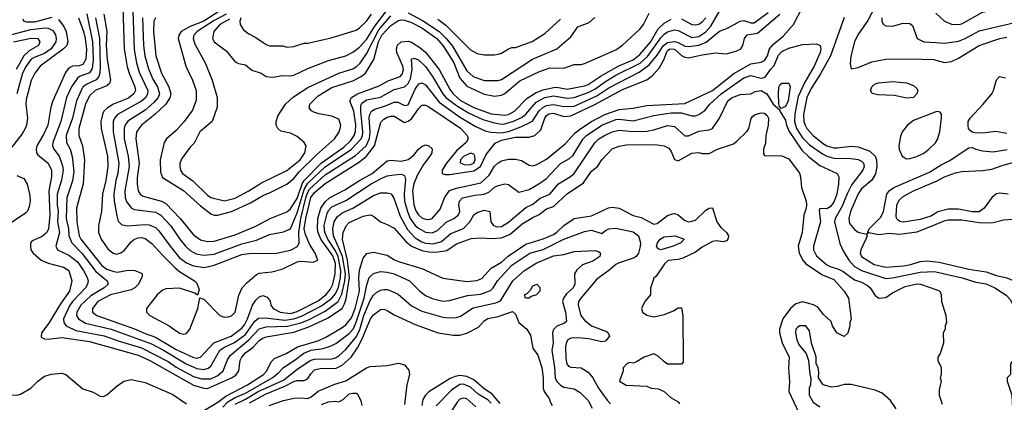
# Model space of a CAD drawing. Header units: inches. Extents: x 1793402 to 1900366, y 320852 to 470679.
# Tile 334 of 604: x 1834706 to 1840395, y 425248 to 427459. Entities that reach past the tile are written whole.
import ezdxf

# ---------------------------------------------------------------- set-up
doc = ezdxf.new("R2010")
doc.units = ezdxf.units.IN
doc.header["$MEASUREMENT"] = 0
doc.layers.add('B8432', color=7, linetype='Continuous')
doc.layers.add('B8442', color=7, linetype='Continuous')

msp = doc.modelspace()

# ---------------------------------------------------------------- linework, layer by layer
at = {"layer": 'B8432', "color": 4}
for points, elevation in [([(1835191.6, 427490), (1835209, 427390), (1835206, 427310), (1835211.4, 427230), (1835230.3, 427109.7), (1835225.5, 427090), (1835210, 427076.2), (1835142, 427050), (1835110, 427019.5), (1835086.3, 426970), (1835047.2, 426830), (1835046.7, 426790), (1835068.5, 426730), (1835079.5, 426650), (1835071.8, 426510), (1835034, 426370), (1835036.5, 426290), (1835048.9, 426210), (1835059.5, 426190), (1835179.5, 426039.5), (1835210, 426018.3), (1835250, 426003.1), (1835270, 426001.1), (1835332, 426012), (1835372, 426010), (1835410, 425994.8), (1835414, 425990), (1835413.7, 425973.7), (1835390, 425929.4), (1835370.6, 425910), (1835350, 425897.6), (1835230, 425869.7), (1835158, 425830), (1835125.5, 425790), (1835125.5, 425770), (1835151.3, 425750), (1835370, 425673.8), (1835430, 425645.2), (1835490, 425624.7), (1835610, 425554), (1835710, 425507.2), (1835730, 425504.2), (1835750, 425508.5), (1835827.3, 425592.7), (1835927, 425630), (1835990, 425676), (1836004.9, 425695.1), (1836022.4, 425730), (1836051.6, 425810), (1836070, 425838), (1836090, 425858), (1836110, 425865.5), (1836136.4, 425856.4), (1836152.8, 425832.8), (1836157.3, 425810), (1836170.8, 425790), (1836211, 425770), (1836270, 425761.8), (1836310, 425773.6), (1836430, 425834.7), (1836474, 425870), (1836499.7, 425900.3), (1836516.1, 425930), (1836528.9, 425990), (1836530.6, 426049.4), (1836515.3, 426095.3), (1836446.6, 426190), (1836429.8, 426230), (1836426.2, 426250), (1836428.9, 426310), (1836446.4, 426370), (1836470, 426407), (1836495.1, 426430), (1836585, 426475), (1836669.6, 426530), (1836742, 426570), (1836830, 426644), (1836850, 426647.3), (1836910, 426641.1), (1836950, 426651.7), (1836983.3, 426676.7), (1837010, 426710.7), (1837030, 426726.8), (1837050, 426734.8), (1837070.7, 426730.7), (1837090, 426712), (1837086.8, 426690), (1837075.5, 426670), (1837038.7, 426621.3), (1837001.8, 426558.2), (1836982.7, 426510), (1836974.7, 426470), (1836982.3, 426390), (1836995.1, 426355.1), (1837010, 426330.6), (1837030, 426314.9), (1837050, 426306.4), (1837070, 426304.4), (1837088.7, 426310), (1837135.2, 426364.8), (1837161.3, 426430), (1837189, 426471), (1837230, 426486.3), (1837370, 426515.3), (1837419.4, 426560.6), (1837450, 426613), (1837470, 426632.4), (1837490, 426643), (1837530, 426653), (1837570, 426653), (1837604.7, 426644.7), (1837650, 426618.8), (1837670, 426614.8), (1837690, 426620.7), (1837750, 426653.4), (1837858, 426742), (1837915.7, 426804.3), (1837947.6, 426830), (1838010, 426870.2), (1838086.6, 426910), (1838170, 426939.6), (1838250, 426948.4), (1838330, 426963.7), (1838550, 426973.7), (1838710, 427048.7), (1838831.8, 427148.2), (1838930, 427203.7), (1838990, 427212.4), (1839010, 427223), (1839026, 427250), (1839038.7, 427290), (1839062.5, 427317.5), (1839116.5, 427363.5), (1839177.6, 427430), (1839230, 427531)], 336), ([(1835301.7, 427530), (1835310.3, 427290), (1835326.8, 427186.8), (1835337.4, 427150), (1835371.8, 427070), (1835374, 427050), (1835364.4, 427030), (1835335.1, 427004.9), (1835247.3, 426970), (1835213.4, 426950), (1835192.7, 426930), (1835183.7, 426910), (1835175.3, 426870), (1835177, 426830), (1835213.4, 426670), (1835215.3, 426610), (1835204.2, 426530), (1835184.2, 426450), (1835179.3, 426350), (1835160.3, 426270), (1835161.7, 426230), (1835176.5, 426190), (1835215.9, 426135.9), (1835244.9, 426110), (1835265.1, 426105.1), (1835290, 426112), (1835311.8, 426128.2), (1835350, 426175.5), (1835370, 426190.4), (1835390, 426199.3), (1835410, 426200.5), (1835430, 426195.5), (1835470, 426164.9), (1835533.9, 426093.9), (1835604.8, 426024.8), (1835630, 426003.8), (1835716, 425950), (1835730, 425936), (1835742, 425898), (1835732.7, 425867.3), (1835718, 425878), (1835630, 425907.6), (1835550, 425904.2), (1835530, 425896.9), (1835499.3, 425870), (1835439.1, 425790), (1835439.1, 425770), (1835457.3, 425750), (1835570.2, 425690.2), (1835630, 425647), (1835650, 425641.3), (1835670, 425646), (1835689.6, 425670), (1835736, 425790), (1835747.3, 425852.7), (1835770, 425844.7), (1835862.8, 425750), (1835890, 425740.5), (1835910, 425741.6), (1835930, 425748.2), (1835951.2, 425770), (1835972.1, 425867.9), (1835991, 425909), (1836019.7, 425940.3), (1836074, 425986), (1836090, 425994.8), (1836162.5, 426002.5), (1836223.3, 426016.7), (1836310, 426059.3), (1836330, 426063.8), (1836402, 426058), (1836428.7, 426070), (1836414, 426110), (1836381.1, 426161.1), (1836357.1, 426217.1), (1836349.9, 426249.9), (1836358.3, 426310), (1836388.7, 426431.3), (1836410, 426459.6), (1836470, 426512.9), (1836670, 426636.9), (1836710.6, 426669.4), (1836755.6, 426730), (1836793, 426867), (1836810, 426884.9), (1836830, 426894.9), (1836850, 426901.6), (1836870, 426900.5), (1836930, 426865.5), (1836950, 426872.2), (1836970, 426886.7), (1837010, 426944), (1837030, 426964), (1837050, 426964.9), (1837070, 426955.5), (1837252, 426832), (1837290.6, 426790), (1837296.3, 426770), (1837285.5, 426750), (1837230, 426701.3), (1837171.8, 426630), (1837146.7, 426590), (1837147.3, 426570), (1837164.4, 426564.4), (1837190, 426564.4), (1837330, 426585.2), (1837368.5, 426610), (1837400.4, 426679.6), (1837453.8, 426746.2), (1837490, 426763.2), (1837570, 426780.8), (1837650, 426779.5), (1837682.7, 426790), (1837716.8, 426823.2), (1837739.7, 426890), (1837750, 426905.5), (1837764.7, 426915.3), (1837790, 426918), (1837850, 426899.5), (1837890, 426903.2), (1838030, 426969.2), (1838190, 427055.6), (1838329.7, 427110.3), (1838363.1, 427136.9), (1838401, 427179), (1838429.8, 427230), (1838442.4, 427270), (1838450, 427281.1), (1838464.5, 427290), (1838490, 427288.9), (1838530, 427252), (1838550, 427241.3), (1838570, 427238.4), (1838650, 427256.4), (1838726.4, 427266.4), (1838790, 427260.7), (1838850, 427278.4), (1838873.6, 427290), (1838884.7, 427310), (1838893.6, 427350), (1838909.7, 427370.3), (1838970, 427381.1), (1839098.7, 427490)], 344), ([(1835918, 427462), (1835861.6, 427430), (1835828, 427390), (1835819.1, 427350), (1835830, 427331), (1835898.5, 427278.5), (1835950, 427216), (1835970, 427206), (1836010, 427198), (1836046.8, 427166.8), (1836102, 427150), (1836130, 427131), (1836170, 427126.8), (1836223.7, 427136.3), (1836270, 427133.4), (1836290, 427137.3), (1836370, 427177.3), (1836490, 427222), (1836590, 427250.6), (1836630, 427270.6), (1836670, 427300.5), (1836710, 427343.8), (1836758.5, 427421.5), (1836845.3, 427534.7)], 372), ([(1839650, 427535.1), (1839606.1, 427453.9), (1839548.2, 427371.8), (1839529.3, 427330.7), (1839508.4, 427248.4), (1839504.5, 427204.5), (1839510, 427174), (1839550, 427183), (1839630, 427214.4), (1839710, 427230.5), (1839850, 427232.4), (1839988.1, 427228.1), (1840000, 427224.7)], 344), ([(1834723.4, 427463.4), (1834730.3, 427450.3), (1834745.5, 427445.5), (1834793.9, 427446.1), (1834892.8, 427472.8)], 316), ([(1835045.5, 427470), (1835074.9, 427390), (1835084.7, 427350), (1835091.3, 427288.7), (1835087.2, 427230), (1835070, 427200.7), (1835050, 427193), (1835010.3, 427189.7), (1834996.7, 427183.3), (1834984.9, 427175.1), (1834970, 427153.2), (1834897.1, 426990), (1834886.6, 426953.4), (1834868.5, 426850), (1834843.8, 426796.2), (1834804.9, 426730), (1834800.4, 426710), (1834803, 426690), (1834810, 426678.8), (1834870.3, 426630.3), (1834890.4, 426590), (1834890.4, 426550.4), (1834873.8, 426470), (1834880.2, 426330), (1834872.2, 426250), (1834863, 426230), (1834834.7, 426205.3), (1834778.5, 426181.5), (1834767.3, 426170), (1834767.3, 426150), (1834770.8, 426130), (1834784, 426110), (1834830.3, 426070.3), (1834870, 426052.4), (1834958, 426030), (1834990, 426010.7), (1835007.7, 425950), (1834992.7, 425890), (1834942.2, 425817.8), (1834874.6, 425705.4), (1834831, 425650), (1834830, 425624.7), (1834850, 425614.8), (1834870, 425614), (1834950, 425623.1), (1835110, 425600.2), (1835390, 425520.3), (1835457.1, 425490), (1835710, 425347.6), (1835769.2, 425329.2), (1835790, 425329.1), (1835930, 425389), (1835954.3, 425405.7), (1835971.2, 425430), (1835980.5, 425490), (1835989.6, 425510), (1836010, 425533.7), (1836054, 425566), (1836090, 425604.9), (1836110, 425618.7), (1836130, 425627.2), (1836290, 425654), (1836375.7, 425684.3), (1836484.8, 425735.2), (1836569, 425791), (1836583.4, 425816.6), (1836592.9, 425847.1), (1836611, 425970), (1836600.5, 426070), (1836571.2, 426188.8), (1836575.1, 426230), (1836592.7, 426267.3), (1836610, 426287.7), (1836690, 426323), (1836730, 426330.5), (1836750, 426324), (1836791.3, 426290), (1836830, 426276.3), (1836870, 426254.9), (1836937, 426177), (1836970, 426150.3), (1837030, 426124.7), (1837070, 426117.6), (1837110, 426115.2), (1837174.5, 426125.5), (1837230, 426163), (1837314.4, 426194.4), (1837370, 426199.1), (1837430, 426194), (1837490, 426198), (1837539.6, 426220.4), (1837610, 426278.7), (1837670, 426315.8), (1837707.1, 426332.9), (1837750, 426366.4), (1837790, 426379.3), (1837870, 426453), (1837963.5, 426516.5), (1838010, 426584), (1838045.2, 426610), (1838069.3, 426650), (1838130, 426713.4), (1838170, 426727.7), (1838210, 426734.9), (1838310, 426738), (1838390, 426736.3), (1838430, 426730.7), (1838456.7, 426716.7), (1838470, 426698), (1838490, 426651.3), (1838510, 426642.8), (1838590, 426687.3), (1838630, 426691), (1838650, 426686), (1838690, 426686), (1838738, 426710), (1838830, 426742), (1838850, 426756.3), (1838910, 426814.8), (1838918.4, 426830), (1838931.9, 426888.1), (1838940.5, 426899.5), (1838955.3, 426910), (1838990, 426920.7), (1839010, 426918.8), (1839025.5, 426905.5), (1839032.7, 426890), (1839030.4, 426849.6), (1839017.3, 426790), (1839014.8, 426745.2), (1839004.7, 426710), (1839003.6, 426683.6), (1839010, 426674), (1839110, 426671.3), (1839150, 426654.8), (1839211.4, 426571.4), (1839218, 426550), (1839223, 426490), (1839250.4, 426410), (1839252.4, 426390), (1839250.4, 426370), (1839236.3, 426330), (1839227.7, 426230), (1839204.9, 426150), (1839210.4, 426110.4), (1839230.4, 426070.4), (1839248.4, 426048.4), (1839344.4, 425984.4), (1839410, 425957.1), (1839470, 425890.6), (1839494.4, 425850), (1839511.3, 425730), (1839502, 425710), (1839502, 425690), (1839491.6, 425648.4), (1839470, 425628), (1839428, 425650), (1839402, 425690), (1839394.6, 425714.6), (1839350, 425755.3), (1839317.6, 425797.6), (1839292.1, 425812.1), (1839230, 425829.2), (1839190, 425817.2), (1839160.7, 425790), (1839115.5, 425730), (1839097.1, 425670), (1839096.4, 425650), (1839112.1, 425592.1), (1839153, 425510), (1839148.3, 425448.3), (1839153.7, 425366.3), (1839151, 425310), (1839207.7, 425187.7)], 324), ([(1835092.8, 427492.8), (1835127.2, 427330), (1835131.1, 427228.9), (1835124.2, 427175.8), (1835109.1, 427150.9), (1835050.8, 427130), (1835039, 427121), (1835004.9, 427070), (1834977, 427010), (1834942.6, 426870), (1834896.4, 426750), (1834894.9, 426730), (1834903, 426710), (1834934, 426670), (1834954, 426614), (1834956, 426590), (1834947.5, 426532.5), (1834922.3, 426450), (1834922.7, 426390), (1834928.9, 426350), (1834924.7, 426290), (1834936, 426230), (1834914.8, 426150), (1834924.7, 426130), (1834990, 426098.4), (1835039.3, 426059.3), (1835073.7, 426010), (1835096.4, 425970), (1835101.6, 425950), (1835098.4, 425930), (1835086.4, 425910), (1835010.3, 425830), (1834993.9, 425806.1), (1834958.4, 425730), (1834960.5, 425710), (1834974, 425690), (1835030, 425663.6), (1835193, 425633), (1835280.8, 425600.8), (1835410, 425563.2), (1835563.9, 425483.9), (1835610, 425451.5), (1835710, 425398.3), (1835755.6, 425384.4), (1835810, 425383.1), (1835850, 425404.2), (1835880.7, 425430), (1835905.7, 425494.3), (1835921.3, 425518.7), (1836030.6, 425609.4), (1836090, 425672), (1836130, 425684.6), (1836252.5, 425687.5), (1836330, 425707.3), (1836374.7, 425725.3), (1836470, 425774.7), (1836545.4, 425830), (1836566.6, 425873.4), (1836585, 425950), (1836589.2, 425990), (1836570.8, 426090.8), (1836518.7, 426210), (1836515.4, 426250), (1836523, 426290), (1836540.9, 426319.1), (1836570, 426343.1), (1836630, 426370.3), (1836750, 426443.8), (1836790, 426458), (1836830, 426459.1), (1836852.7, 426452.7), (1836868.1, 426428.1), (1836903.7, 426323.7), (1836946, 426246), (1836990, 426198.7), (1837030, 426174.6), (1837050, 426167.6), (1837096.6, 426163.4), (1837142.9, 426177.1), (1837197, 426223), (1837270, 426252.2), (1837307.6, 426290), (1837330, 426330.7), (1837350, 426345.5), (1837390, 426358.8), (1837422, 426350), (1837428, 426290), (1837442.8, 426270), (1837462.4, 426262.4), (1837490, 426264.4), (1837530, 426288.2), (1837630, 426373), (1837670, 426393), (1837712.5, 426427.5), (1837770, 426450.5), (1837819.5, 426510), (1837888.1, 426551.9), (1837909.3, 426570), (1838030, 426747.3), (1838052.7, 426770), (1838085.2, 426790), (1838130, 426810.4), (1838170, 426820.3), (1838250, 426813.1), (1838330, 426814), (1838370, 426821.6), (1838450, 426848), (1838490, 426842), (1838548.3, 426788.3), (1838570, 426787.7), (1838630, 426814.9), (1838690, 426823), (1838710, 426830.8), (1838749.5, 426890.5), (1838797, 426990), (1838822.7, 427010), (1838870, 427026), (1838930, 427031), (1838956, 427044), (1838990, 427050.4), (1839023.8, 427030), (1839060.5, 426970), (1839098, 426938), (1839098, 426930), (1839130, 426878), (1839135.8, 426850), (1839152.1, 426812.1), (1839225.7, 426705.7), (1839266.5, 426666.5), (1839330, 426617.1), (1839430.4, 426570.4), (1839438.8, 426550), (1839437.1, 426510), (1839426.7, 426450), (1839410, 426403.7), (1839390, 426378), (1839370, 426366.6), (1839330, 426368), (1839326, 426354), (1839333, 426290), (1839292.2, 426150), (1839292.4, 426130), (1839310, 426094), (1839370, 426043.1), (1839390, 426032.2), (1839438, 426018), (1839464.1, 426004.1), (1839530, 425956.3), (1839570, 425942.4), (1839603.9, 425923.9), (1839620.7, 425910), (1839650, 425864.7), (1839670, 425850.8), (1839710, 425854.8), (1839750, 425880.7), (1839823.3, 425916.7), (1839890, 425932.2), (1839912, 425930), (1840000, 425899.4)], 328), ([(1835143.2, 427470), (1835166, 427350), (1835171.4, 427188.6), (1835168.9, 427150), (1835163.1, 427130), (1835148, 427112), (1835090, 427084.2), (1835071.4, 427068.6), (1835060.3, 427050), (1835034.9, 426990), (1835010.3, 426890), (1834973.7, 426790), (1834976.4, 426750), (1834996.4, 426710), (1835008.8, 426668.8), (1835018.3, 426581.7), (1835011.5, 426528.5), (1834978, 426430), (1834973.4, 426310), (1834987.6, 426250), (1834990.3, 426210), (1835006.7, 426170), (1835064.2, 426110), (1835144.8, 426004.8), (1835210.7, 425950), (1835217.3, 425930), (1835194, 425910), (1835116.7, 425863.3), (1835059.5, 425810), (1835035.8, 425770), (1835034.9, 425750), (1835045.5, 425730), (1835085.9, 425705.9), (1835234.8, 425670), (1835466.6, 425586.6), (1835537.1, 425550), (1835668, 425470), (1835730, 425444.2), (1835770, 425438.7), (1835793.9, 425446.1), (1835810, 425457.3), (1835862.4, 425550), (1835890, 425567.6), (1835946.8, 425593.2), (1836010, 425640.8), (1836063.7, 425716.3), (1836086.3, 425733.7), (1836124.2, 425735.8), (1836236.9, 425723.1), (1836290, 425730.9), (1836333.7, 425746.3), (1836450, 425805.2), (1836510, 425850.3), (1836530, 425875.8), (1836547.2, 425912.8), (1836559.4, 425970), (1836561.6, 426010), (1836546.5, 426090), (1836530, 426123.5), (1836485.8, 426190), (1836468.8, 426230), (1836464.8, 426270), (1836481.8, 426338.2), (1836490, 426355.5), (1836510, 426377.6), (1836590, 426413.7), (1836737, 426510), (1836790, 426539.5), (1836830, 426555.8), (1836870, 426563.1), (1836910, 426565.5), (1836930, 426558.8), (1836936, 426536), (1836927.6, 426450), (1836930.2, 426410.2), (1836945.8, 426350), (1836962.7, 426310), (1836990, 426270.4), (1837010, 426254), (1837050, 426232.2), (1837090, 426226.7), (1837119.5, 426240.5), (1837170, 426288.2), (1837214, 426310), (1837239, 426330), (1837249.2, 426350), (1837243.7, 426390), (1837246.6, 426410), (1837264, 426430), (1837335.3, 426444.7), (1837390, 426450.4), (1837416.9, 426463.1), (1837450, 426490.6), (1837470, 426500.7), (1837510, 426510.8), (1837530, 426506), (1837590, 426462.8), (1837650, 426477.1), (1837705.2, 426510), (1837750, 426542), (1837830, 426627.7), (1837883, 426657), (1837904.2, 426675.8), (1837961.6, 426770), (1837980.7, 426790), (1838070, 426850.2), (1838150, 426882), (1838170, 426884.9), (1838250, 426873.7), (1838370, 426904.4), (1838470, 426920.3), (1838530, 426921.1), (1838590, 426903.8), (1838610, 426903.8), (1838629.6, 426910.4), (1838665.1, 426934.9), (1838694, 426970), (1838758.7, 427030), (1838890, 427122), (1838930, 427135.8), (1838990, 427121.3), (1839014, 427126), (1839044.2, 427170), (1839066.3, 427193.7), (1839090, 427254), (1839110, 427275.5), (1839150, 427293.4), (1839230, 427316), (1839310, 427318.8), (1839330.8, 427310), (1839335.5, 427290), (1839330.4, 427270), (1839297, 427190), (1839243.1, 427096.9), (1839204.7, 427015.3), (1839184.7, 426915.3), (1839183.6, 426870), (1839193.8, 426830), (1839230, 426775.8), (1839270, 426735.8), (1839344.3, 426684.3), (1839370, 426670.3), (1839410, 426659.5), (1839510, 426656.4), (1839550, 426650.4), (1839570, 426642), (1839582, 426630), (1839585.5, 426610), (1839578, 426590), (1839513.7, 426506.3), (1839487, 426453), (1839459, 426381), (1839418.7, 426310), (1839414.9, 426290), (1839445.1, 426165.1), (1839463.8, 426123.8), (1839496.9, 426070), (1839530, 426033.4), (1839569.2, 426009.2), (1839710, 425963.1), (1839750, 425967), (1839910, 426001.1), (1839990, 426004.4), (1840000, 426002.1)], 332), ([(1835360.3, 427510), (1835366.4, 427286.4), (1835380.3, 427210), (1835395.9, 427155.9), (1835445.3, 427050), (1835444.9, 427030), (1835434, 427010), (1835410, 426988), (1835270.5, 426910), (1835254.4, 426890), (1835246.7, 426870), (1835246, 426810), (1835278.9, 426630), (1835273.4, 426570), (1835261.7, 426530), (1835250.3, 426450), (1835252, 426410), (1835266.2, 426326.2), (1835274.8, 426294.8), (1835294.8, 426274.8), (1835327.5, 426267.5), (1835430, 426276.4), (1835453.5, 426273.5), (1835490, 426258), (1835510, 426239.1), (1835574.9, 426150), (1835630, 426083.8), (1835670, 426054.4), (1835710, 426037), (1835772.9, 426027.1), (1835830, 426041.3), (1835990, 426102), (1836030, 426108.4), (1836190, 426110.4), (1836270, 426126.4), (1836311.1, 426148.9), (1836321.6, 426170), (1836318, 426230), (1836329.8, 426310), (1836358.4, 426430), (1836370, 426463.1), (1836381.1, 426478.9), (1836470, 426562), (1836645.8, 426674.2), (1836706.9, 426730), (1836727.2, 426772.8), (1836730.9, 426810), (1836726.1, 426893.9), (1836728.5, 426911.5), (1836738, 426930), (1836757.4, 426942.6), (1836818.9, 426961.1), (1836870, 426982.4), (1836890, 426983), (1836930, 426962.8), (1836950, 426966.8), (1836990, 427057.3), (1837011.9, 427088.1), (1837030, 427094), (1837050, 427082), (1837130, 426982.6), (1837253.6, 426893.6), (1837342, 426842), (1837396, 426816), (1837428.8, 426808.8), (1837490, 426806), (1837530, 426812.7), (1837600.6, 426839.4), (1837668.4, 426871.6), (1837707.4, 426932.6), (1837728.2, 426951.8), (1837750, 426963.2), (1837790, 426969.1), (1837850, 426956.9), (1837910, 426958.3), (1838040.6, 427019.4), (1838110, 427065.2), (1838285.3, 427154.7), (1838343, 427197), (1838390, 427254), (1838426.2, 427310), (1838450, 427327.1), (1838490, 427333.1), (1838510, 427327.6), (1838550, 427305.7), (1838570, 427303.1), (1838630, 427311.5), (1838671.6, 427328.4), (1838750, 427393), (1838795.3, 427410), (1838868.7, 427450), (1838890, 427454.9), (1838930, 427441.3), (1838950, 427440.4), (1839030, 427499.5)], 348), ([(1835414.9, 427470), (1835421.1, 427310), (1835428.9, 427250), (1835450, 427174.8), (1835475.6, 427115.6), (1835502, 427070), (1835514, 427030), (1835506.7, 427010), (1835480, 426980), (1835430, 426936.3), (1835330, 426871.8), (1835313.5, 426846.5), (1835308.7, 426830), (1835310.3, 426770), (1835333.1, 426670), (1835338.9, 426610), (1835314, 426470), (1835315.8, 426430), (1835324, 426404), (1835351, 426370), (1835370, 426361.6), (1835490, 426346.4), (1835522, 426330), (1835577.1, 426270), (1835630.3, 426190.3), (1835663, 426150), (1835690, 426126), (1835726.4, 426106.4), (1835770, 426098.4), (1835830, 426104.2), (1835990, 426164.2), (1836074.3, 426185.7), (1836150, 426217.1), (1836230, 426234), (1836270, 426250.8), (1836310, 426343.8), (1836350, 426477), (1836370, 426515.2), (1836470, 426607.9), (1836623, 426710), (1836678.3, 426770), (1836687.3, 426790), (1836688.7, 426810), (1836676.1, 426930), (1836677.7, 426962.3), (1836683.5, 426976.5), (1836710, 426996), (1836790, 427011.8), (1836870, 427055.3), (1836930, 427070.4), (1836950, 427090.4), (1836963.3, 427116.7), (1836972.8, 427170), (1836969.6, 427230.4), (1836984.1, 427235.9), (1837010, 427227.7), (1837050, 427188.2), (1837091.2, 427131.2), (1837150.3, 427030), (1837168.7, 427008.7), (1837230, 426962), (1837299.7, 426919.7), (1837382.9, 426882.9), (1837450, 426862.3), (1837490, 426855.2), (1837510, 426856.5), (1837565.4, 426874.6), (1837610, 426896.5), (1837630, 426912.4), (1837690, 426982), (1837739.3, 427010), (1837790, 427019.6), (1837870, 427004.9), (1837910, 427008.9), (1837990, 427037.6), (1838030, 427058), (1838090, 427102), (1838150, 427137.3), (1838291.9, 427208.1), (1838333.1, 427246.9), (1838410, 427353.7), (1838430, 427375.3), (1838450, 427388.7), (1838490, 427399.5), (1838510, 427395.8), (1838590, 427356), (1838630, 427362.3), (1838670, 427388.7), (1838699.2, 427420.8), (1838750, 427507.7)], 352), ([(1835490.3, 427469.7), (1835481.3, 427450), (1835478, 427390), (1835492, 427250), (1835525.3, 427150), (1835567.2, 427070), (1835578.7, 427030), (1835573.7, 427006.3), (1835550.2, 426969.8), (1835486, 426910), (1835410.5, 426850), (1835381.6, 426810), (1835377, 426770), (1835395.6, 426630), (1835384.6, 426544.6), (1835383.7, 426510), (1835390.3, 426470.3), (1835402, 426450), (1835418.7, 426438.7), (1835526, 426410), (1835550, 426396.4), (1835632.7, 426310), (1835710, 426216.3), (1835750, 426186), (1835790, 426177.6), (1835830, 426178.4), (1835950, 426215.3), (1836070, 426266.4), (1836154, 426310), (1836250, 426348.2), (1836270, 426365.5), (1836310, 426425.7), (1836338, 426510), (1836350, 426530.2), (1836450, 426631), (1836577.9, 426722.1), (1836618.3, 426761.7), (1836638.7, 426790), (1836646.4, 426813.6), (1836648, 426852), (1836637.1, 426930), (1836613.6, 426990), (1836623.6, 427010), (1836658, 427030), (1836783.7, 427076.3), (1836834.3, 427105.7), (1836905.2, 427130), (1836916.6, 427143.4), (1836923.5, 427170), (1836919.7, 427190), (1836884.7, 427270), (1836882.4, 427290), (1836888.5, 427311.5), (1836910, 427330.4), (1836950, 427335.3), (1836970, 427328.5), (1837018, 427298), (1837050, 427270.4), (1837130.3, 427170), (1837192.6, 427052.6), (1837210.3, 427030), (1837252.5, 426992.5), (1837330, 426951.3), (1837430, 426914), (1837510, 426906.5), (1837530, 426910.3), (1837564.5, 426930), (1837635.9, 427004.1), (1837690, 427039), (1837730, 427053.6), (1837790, 427066.7), (1837810, 427067.9), (1837870, 427056.9), (1837970, 427077.4), (1837990, 427084.6), (1838064.9, 427135.1), (1838167.8, 427192.2), (1838250, 427226.9), (1838290, 427257.4), (1838350, 427328.9), (1838394.6, 427405.4), (1838430, 427438.9), (1838470, 427462.6)], 356), ([(1835863.1, 427510), (1835770, 427450.7), (1835690, 427418.7), (1835638, 427390), (1835624.4, 427370), (1835621.3, 427350), (1835665.5, 427190), (1835703.8, 427110), (1835726, 427050), (1835726.2, 426993.8), (1835703.4, 426936.6), (1835656.3, 426870), (1835610, 426819.3), (1835554.8, 426770), (1835540.7, 426750), (1835517.6, 426650), (1835518.8, 426578.8), (1835530, 426547.7), (1835651.5, 426471.5), (1835750, 426383.8), (1835810, 426337.1), (1835830, 426330.4), (1835850, 426330.4), (1835930, 426350.3), (1836040.1, 426399.9), (1836115.4, 426444.6), (1836150, 426457.6), (1836250, 426508.4), (1836290, 426542), (1836320.8, 426579.2), (1836421.1, 426678.9), (1836525.6, 426770), (1836550, 426807.3), (1836557.6, 426830), (1836560.7, 426850), (1836550, 426884), (1836510, 426900.9), (1836434.8, 426914.8), (1836404.8, 426924.8), (1836392.5, 426932.5), (1836379, 426950), (1836382.7, 426970), (1836430, 427019.3), (1836510, 427067.2), (1836630, 427104.9), (1836678.4, 427130), (1836704.2, 427150), (1836752, 427228), (1836779.3, 427330), (1836798.7, 427370), (1836850, 427426), (1836890, 427451.7), (1836910, 427456.9), (1836930, 427455.6), (1836970, 427442.7), (1837030, 427411.4), (1837116, 427350), (1837150.2, 427310), (1837190.1, 427250.1), (1837213.6, 427210), (1837250, 427121.6), (1837290, 427075.3), (1837390, 427027.6), (1837450, 427017), (1837490, 427022), (1837510, 427032.2), (1837595.2, 427104.8), (1837710, 427160.3), (1837770, 427180.5), (1837850, 427178.4), (1837910, 427200.5), (1837950, 427199.1), (1837970, 427204.9), (1838150, 427284.4), (1838190, 427310.6), (1838290, 427403), (1838310, 427430.7), (1838342.9, 427497.1)], 364), ([(1835899.5, 427490), (1835830, 427453.5), (1835730.4, 427390), (1835712.7, 427370), (1835708.2, 427350), (1835718, 427318), (1835777.3, 427210), (1835818.8, 427110), (1835846.8, 427010), (1835846.4, 426953.6), (1835818, 426870), (1835746.8, 426810), (1835713.7, 426746.3), (1835690, 426722), (1835642.5, 426657.5), (1835630.8, 426630), (1835630.8, 426610), (1835634.8, 426590), (1835646.8, 426570), (1835707, 426527), (1835790, 426444.9), (1835810, 426430.6), (1835890, 426413), (1835950, 426428.5), (1836029.2, 426470), (1836103.8, 426516.2), (1836250, 426588), (1836326, 426650), (1836352.7, 426690), (1836362, 426730), (1836349.1, 426749.1), (1836310, 426784), (1836270, 426804), (1836215.3, 426815.3), (1836198, 426830), (1836188.7, 426850), (1836188.7, 426870), (1836198, 426902), (1836212.9, 426927.1), (1836242, 426970), (1836287.2, 427012.8), (1836370, 427066), (1836550, 427150.4), (1836630, 427174.9), (1836650, 427185.5), (1836673.2, 427206.8), (1836710, 427260.5), (1836780.9, 427399.1), (1836850, 427480.9)], 368), ([(1835983.1, 427470), (1835978, 427450), (1835978.8, 427430), (1835999.8, 427399.8), (1836030, 427376), (1836070, 427356), (1836130, 427314.8), (1836150, 427306.8), (1836227.1, 427307.1), (1836250, 427300.7), (1836290, 427302.8), (1836350, 427322.8), (1836370, 427322.8), (1836506.3, 427353.7), (1836650, 427398.8), (1836670, 427411), (1836710, 427451), (1836739, 427490)], 376), ([(1836950, 427497.3), (1837033.7, 427453.7), (1837130.2, 427390.2), (1837170.2, 427350.2), (1837205.8, 427305.8), (1837290, 427164), (1837326.8, 427130), (1837390, 427108), (1837470, 427107.7), (1837490, 427114), (1837669, 427230), (1837809.5, 427290.5), (1837890, 427358.8), (1837930, 427417.3), (1837997.2, 427442.8), (1838030, 427470.7)], 368), ([(1838530, 427464.4), (1838590, 427430.4), (1838610, 427428.2), (1838630, 427432.4), (1838650, 427446.4), (1838671.2, 427470)], 356), ([(1839470.5, 427470.5), (1839391.8, 427250), (1839333.6, 427146.4), (1839279.1, 427060.9), (1839253.4, 427010), (1839235.6, 426910), (1839236.5, 426870), (1839243.7, 426850), (1839254, 426830), (1839290, 426790.4), (1839350, 426741.1), (1839370, 426730.3), (1839410, 426718.9), (1839430, 426718), (1839510, 426727.2), (1839550, 426723.7), (1839618.7, 426698.7), (1839648.2, 426670), (1839657, 426650), (1839659.5, 426610), (1839651.6, 426568.4), (1839628.9, 426531.1), (1839570, 426480.7), (1839550, 426452.3), (1839507, 426350), (1839496.4, 426310), (1839501.1, 426281.1), (1839530, 426246.8), (1839550, 426230.8), (1839599.6, 426219.6), (1839602, 426210), (1839594.8, 426190), (1839566, 426130), (1839562.8, 426110), (1839570.8, 426090), (1839643.7, 426043.7), (1839710, 426028.7), (1839810, 426036), (1839855.2, 426044.8), (1839910, 426062.6), (1839950, 426066), (1840000, 426060.7)], 336), ([(1839688.2, 427470), (1839688, 427448), (1839698, 427430), (1839710, 427422.8), (1839750, 427420.7), (1839810, 427438.8), (1839850, 427436), (1839865.4, 427425.4), (1839892, 427350), (1839930, 427331), (1840000, 427326.3)], 348), ([(1834623.4, 427363.4), (1834770, 427402.8), (1834852.5, 427412.5), (1834871, 427410), (1834896.5, 427396.5), (1834911.8, 427371.8), (1834915.8, 427350), (1834914, 427330), (1834887, 427290), (1834850, 427262.7), (1834790, 427241), (1834772.4, 427230), (1834743.1, 427190), (1834722.7, 427150), (1834688.7, 427030)], 312), ([(1834930, 427459.3), (1834960.2, 427420.2), (1834974.6, 427390), (1834983.7, 427330), (1834978.4, 427310), (1834959.3, 427290), (1834824, 427190), (1834793, 427150), (1834771.9, 427108.1), (1834743.2, 426996.8), (1834741.5, 426970), (1834750.2, 426890), (1834745.2, 426850), (1834737.7, 426830), (1834720.4, 426799.6), (1834650, 426711.6)], 316), ([(1837121.4, 427461.4), (1837167.8, 427427.8), (1837310, 427284), (1837350, 427262.8), (1837390, 427256), (1837450, 427254.8), (1837470, 427258.8), (1837490, 427266), (1837530, 427290.7), (1837550, 427297.3), (1837570, 427297.3), (1837667.5, 427332.5), (1837741.2, 427378.8), (1837830, 427460.7)], 372), ([(1834670.3, 427330.3), (1834772.1, 427352.1), (1834810.3, 427350.3), (1834822.8, 427330), (1834814, 427310), (1834761.2, 427278.8), (1834730, 427249.6), (1834686, 427170)], 308), ([(1840000, 426925.4), (1839870, 426876.9), (1839835.5, 426850), (1839806, 426810), (1839795.6, 426784.4), (1839786.4, 426730), (1839788.7, 426708.7), (1839804.9, 426670), (1839830, 426655.5), (1839850, 426656.4), (1839890, 426668.7), (1839930, 426688.5), (1839959.5, 426710), (1839999.6, 426750), (1840000, 426750.7)], 344), ([(1834690, 426558.4), (1834730, 426542), (1834748.8, 426508.8), (1834763.9, 426443.9), (1834765.3, 426410), (1834760.7, 426379.3), (1834750, 426353.2), (1834739, 426341), (1834655.8, 426284.2)], 316), ([(1840000, 426275.9), (1839890, 426231.3), (1839790, 426216.9), (1839730, 426223.5), (1839670, 426216.2), (1839612.7, 426227.3), (1839602, 426222), (1839615.3, 426250), (1839681.5, 426318.5), (1839696.3, 426350), (1839717, 426450), (1839729.7, 426470.3), (1839756, 426490), (1839962.2, 426577.8), (1840000, 426601.5)], 336), ([(1840000, 426341.7), (1839970, 426324.2), (1839910, 426304.2), (1839810, 426289.6), (1839792.3, 426292.3), (1839781.2, 426301.2), (1839773.2, 426310), (1839770, 426326), (1839774.5, 426390), (1839790, 426418.8), (1839810, 426438), (1839870, 426470.4), (1839996.9, 426523.1), (1840000, 426524.8)], 332), ([(1835763.2, 425196.8), (1835850, 425248.7), (1835896.5, 425283.5), (1836022.4, 425350), (1836114.5, 425410), (1836133.6, 425430), (1836158, 425482), (1836178.6, 425501.4), (1836246, 425530), (1836311.7, 425568.3), (1836433.6, 425606.4), (1836475.7, 425624.3), (1836564.2, 425675.8), (1836590, 425695.3), (1836622.8, 425737.2), (1836644.8, 425790), (1836669.8, 425890), (1836665.8, 425970), (1836668.9, 426011.1), (1836690, 426081), (1836712.1, 426107.9), (1836750, 426116.3), (1836830, 426099.1), (1836871.8, 426071.8), (1836899.9, 426059.9), (1837030, 426021.6), (1837150, 425964.9), (1837290, 425945.5), (1837347.7, 425952.3), (1837376.1, 425963.9), (1837430, 426023.8), (1837490, 426057.1), (1837527.8, 426092.2), (1837630, 426162), (1837730, 426191.8), (1837790, 426218.7), (1837810, 426230.4), (1837850, 426270.4), (1837910, 426310.4), (1838010, 426325.5), (1838108.3, 426371.7), (1838130, 426376.4), (1838170.4, 426370.4), (1838250, 426327.3), (1838296.8, 426316.8), (1838370, 426278), (1838390, 426281), (1838450, 426327.3), (1838478, 426338), (1838490, 426338.8), (1838510, 426331), (1838550, 426298.8), (1838570, 426290.8), (1838590, 426294), (1838610, 426300.7), (1838670, 426358.8), (1838690, 426370.8), (1838710, 426371.3), (1838733.4, 426290), (1838757.5, 426257.5), (1838790.8, 426230), (1838801, 426210), (1838798, 426190), (1838790, 426182), (1838770, 426175.3), (1838730, 426181.2), (1838710, 426177.2), (1838650, 426145.2), (1838610, 426115.1), (1838538, 426082), (1838510, 426074), (1838452, 426068), (1838431.6, 426048.4), (1838383.6, 425976.4), (1838370, 425966), (1838351.6, 425908.4), (1838351.3, 425870), (1838318, 425830), (1838298, 425790), (1838304.7, 425770), (1838330, 425751.3), (1838370, 425742.8), (1838430, 425756), (1838483.1, 425776.9), (1838510, 425794), (1838530, 425794), (1838538, 425750), (1838539.6, 425480.4), (1838530, 425468), (1838450, 425468.7), (1838425.6, 425485.6), (1838395.5, 425515.5), (1838370, 425528.7), (1838314, 425510), (1838270, 425482), (1838250, 425475.3), (1838230, 425478), (1838214, 425470), (1838192.7, 425447.3), (1838192, 425430), (1838172, 425370), (1838210, 425347.3), (1838330, 425341), (1838354, 425330), (1838394.6, 425325.4), (1838430, 425310.7), (1838470, 425273.4), (1838510, 425250.4), (1838519.3, 425239.3)], 316), ([(1835880.5, 425219.5), (1835909.3, 425250.7), (1835950, 425276.5), (1836010, 425302), (1836164.2, 425390), (1836201.5, 425418.5), (1836229.8, 425450.2), (1836291.8, 425490), (1836347.3, 425532.7), (1836390, 425548.9), (1836459.8, 425560.2), (1836506, 425574), (1836531.9, 425588.1), (1836610, 425645.3), (1836632, 425670), (1836650, 425710.5), (1836696.2, 425850), (1836712.1, 425927.9), (1836725.6, 425970), (1836750, 425993.4), (1836790, 426003.8), (1836830, 426000.4), (1836870.3, 425990.3), (1836958.8, 425950), (1837017.3, 425890), (1837050, 425864.9), (1837090, 425848), (1837150, 425833.4), (1837190, 425836.3), (1837294.2, 425865.8), (1837370, 425872.2), (1837426.3, 425893.7), (1837442, 425910), (1837466.6, 425950), (1837550, 426041.3), (1837652.7, 426110), (1837730, 426131.6), (1837849.2, 426190), (1837970, 426234.9), (1838010, 426243), (1838070, 426222.8), (1838090, 426241), (1838110, 426251), (1838150, 426254.8), (1838250, 426232.4), (1838280.7, 426210), (1838292.4, 426170), (1838291.9, 426148.1), (1838281.3, 426110), (1838268.9, 426091.1), (1838256.9, 426083.1), (1838170, 426054.3), (1838150, 426043.6), (1838110, 426009.4), (1838039.8, 425960.2), (1837948, 425850), (1837935.5, 425830), (1837932.4, 425810), (1837948.7, 425750), (1837970, 425722.4), (1838010, 425690.4), (1838097, 425657), (1838106.8, 425650), (1838113, 425630), (1838090, 425602), (1838070, 425597.6), (1837995.4, 425615.4), (1837930, 425621.7), (1837890, 425618), (1837874, 425610), (1837864.8, 425595.2), (1837860.4, 425570), (1837861.1, 425501.1), (1837867.3, 425470), (1837877.3, 425457.3), (1837890, 425450.8), (1837950, 425447.7), (1837990, 425422), (1838017.1, 425390), (1838050, 425331), (1838099.9, 425259.9), (1838119.2, 425239.2)], 312), ([(1835950, 425237.6), (1836010, 425266.8), (1836083, 425310), (1836230, 425376.9), (1836310, 425440.3), (1836388.7, 425491.3), (1836410, 425497.4), (1836510, 425500.3), (1836530, 425504.9), (1836550, 425516.4), (1836590, 425552.7), (1836651.1, 425628.9), (1836671.1, 425668.9), (1836694.4, 425750), (1836730, 425836.3), (1836750, 425868), (1836770, 425885.5), (1836790, 425896.3), (1836810, 425899.1), (1836830, 425899.1), (1836850, 425893), (1836893.3, 425873.3), (1836970, 425805.5), (1837030, 425774.9), (1837150, 425739.3), (1837190, 425735.5), (1837230, 425739.1), (1837253.4, 425746.6), (1837325.3, 425794.7), (1837457.7, 425822.3), (1837484.9, 425835.1), (1837556, 425950), (1837622.7, 426010), (1837690, 426053), (1837790, 426094.4), (1837850, 426101.6), (1837910, 426119.1), (1838030, 426124.9), (1838050, 426118.8), (1838061, 426110), (1838057.3, 426090), (1838016.9, 426063.1), (1837957.2, 426042.8), (1837925.4, 426014.6), (1837912.4, 425990), (1837913, 425930), (1837904.9, 425910), (1837865.8, 425874.2), (1837847.7, 425850), (1837842, 425830), (1837859.1, 425770), (1837864.7, 425715.3), (1837850, 425704), (1837810, 425689.2), (1837790.5, 425669.5), (1837785.5, 425650), (1837788, 425590), (1837780.4, 425550), (1837796, 425450), (1837800.4, 425390), (1837808.9, 425368.9), (1837830, 425347.7), (1837850, 425336.3), (1837910, 425326.8), (1837945.2, 425305.2), (1837990, 425258.8), (1838014.4, 425214.4)], 308), ([(1836033.9, 425246.1), (1836130, 425298), (1836237.8, 425342.2), (1836290, 425369), (1836310, 425374.6), (1836350, 425374.4), (1836360.5, 425379.5), (1836370, 425385.5), (1836387.5, 425412.5), (1836410, 425435.8), (1836450, 425446.3), (1836530, 425444.4), (1836570, 425462.3), (1836622, 425510), (1836657.7, 425562.3), (1836684.7, 425615.3), (1836732, 425730), (1836750, 425753.4), (1836790, 425784), (1836810, 425786.8), (1836830, 425778.8), (1836870, 425754), (1836990, 425698.4), (1837124.7, 425650), (1837210, 425637.1), (1837250, 425637.1), (1837290, 425648), (1837356.9, 425683.1), (1837390, 425718.8), (1837410, 425733), (1837470, 425743.8), (1837553, 425773), (1837570, 425758), (1837590.5, 425710), (1837636.3, 425670), (1837656.7, 425636.7), (1837670, 425562), (1837699.9, 425519.9), (1837722.6, 425450), (1837730.3, 425390), (1837730.4, 425330), (1837737.1, 425310), (1837764.9, 425270), (1837770.6, 425250.6), (1837782.8, 425230)], 304), ([(1839769.6, 425210), (1839738.2, 425258.2), (1839690, 425302), (1839650, 425318.4), (1839510, 425351.5), (1839470, 425351.3), (1839430, 425339.6), (1839396, 425336), (1839348.7, 425350), (1839322, 425390), (1839323.1, 425423.1), (1839319, 425450), (1839308, 425470), (1839308, 425512), (1839281.2, 425590), (1839270, 425662), (1839249.3, 425689.3), (1839214, 425690), (1839199.8, 425680.2), (1839191, 425670), (1839188, 425650), (1839196.3, 425610), (1839210, 425578), (1839251.3, 425530), (1839264.7, 425490), (1839271.3, 425410), (1839278, 425390), (1839276, 425350), (1839267.3, 425330), (1839267.7, 425290), (1839290.8, 425250), (1839330, 425222)], 328), ([(1836147, 425230), (1836230, 425259.6), (1836290, 425271.6), (1836330, 425274.3), (1836370, 425270.4), (1836390, 425279.3), (1836430, 425313.4), (1836526, 425354), (1836590, 425371.7), (1836710, 425446.7), (1836730, 425454.9), (1836830, 425460.7), (1836893.7, 425473.7), (1836930, 425464.7), (1836954, 425434), (1836957.3, 425410), (1836943.1, 425350), (1836930, 425235.3)], 296), ([(1834387, 425233), (1834423.8, 425256.2), (1834450, 425266), (1834570, 425293.4), (1834690, 425290.5), (1834710, 425295.5), (1834769.2, 425330), (1834810, 425370.7), (1834850, 425398.8), (1834890, 425410.8), (1834950, 425416), (1834972, 425410), (1835070, 425326.8), (1835130, 425306.8), (1835170, 425284), (1835190, 425282.8), (1835210, 425291), (1835270, 425346), (1835310, 425370.8), (1835350, 425381), (1835430, 425362), (1835590, 425292.7), (1835670, 425240.5)], 316), ([(1837482.4, 425242.4), (1837436.4, 425296.4), (1837388.3, 425328.3), (1837330, 425378.5), (1837290, 425396.8), (1837250, 425402.7), (1837222.2, 425397.8), (1837194, 425386), (1837070, 425309.3), (1837050, 425289.3), (1837036, 425264), (1837029, 425230)], 304), ([(1836450, 425236.3), (1836490, 425250.4), (1836530, 425254.8), (1836550, 425251.3), (1836574.6, 425265.4), (1836610, 425298), (1836630, 425302), (1836650, 425302), (1836656.9, 425296.9), (1836676.9, 425256.9), (1836682, 425230)], 292), ([(1837430, 425244.2), (1837410, 425262.4), (1837355.4, 425295.4), (1837310, 425335.8), (1837270, 425352.8), (1837250, 425351.1), (1837201.4, 425318.6), (1837111.9, 425228.1)], 308), ([(1837342, 425222), (1837290, 425269.4), (1837270, 425272), (1837250, 425266), (1837234, 425250), (1837190, 425179)], 312)]:
    msp.add_lwpolyline(points, dxfattribs=dict(at, elevation=elevation))
for points, elevation in [([(1839106, 426946), (1839096.4, 426956.4), (1839093.2, 426973.2), (1839089.6, 427030), (1839092.3, 427067.7), (1839098, 427082), (1839109, 427091), (1839151.1, 427091.1), (1839157.3, 427070), (1839146, 426990), (1839130, 426957.2), (1839110, 426948)], 328), ([(1839830, 427005.6), (1839760.7, 427020.7), (1839664.4, 427024.4), (1839632.7, 427032.7), (1839621.2, 427050), (1839629.2, 427070), (1839650, 427087.3), (1839670, 427094.4), (1839750, 427101.6), (1839830, 427093), (1839870, 427078.8), (1839890, 427062), (1839894.8, 427050), (1839890.7, 427030), (1839870, 427009.6)], 336), ([(1837310, 426687), (1837270, 426669.3), (1837253.4, 426650), (1837250.8, 426630.8), (1837279.5, 426619.5), (1837310, 426621.7), (1837329.3, 426630), (1837338, 426650), (1837336.2, 426670), (1837330, 426681.2)], 348), ([(1838410, 426129.8), (1838394.8, 426134.8), (1838385.6, 426150), (1838392, 426170), (1838407.6, 426190), (1838430, 426203.8), (1838494, 426210), (1838544.7, 426190), (1838526, 426170), (1838481, 426150)], 312), ([(1837650, 425849.4), (1837628, 425850), (1837622, 425870), (1837640.4, 425879.6), (1837659.3, 425900.7), (1837670, 425922), (1837694, 425930), (1837711.3, 425911.3), (1837711.3, 425890), (1837692, 425870), (1837661, 425859)], 304)]:
    msp.add_lwpolyline(points, close=True, dxfattribs=dict(at, elevation=elevation))
at = {"layer": 'B8442', "color": 4}
for points, elevation in [([(1840000, 427495.6), (1840050, 427450.7), (1840090, 427433.4), (1840130, 427430.5), (1840150, 427435.5), (1840270, 427502), (1840310, 427510.6), (1840390, 427517.1), (1840490, 427557.3)], 352), ([(1840000, 427326.3), (1840050, 427323), (1840130, 427334.9), (1840170, 427350.4), (1840250, 427394.9), (1840488, 427450)], 348), ([(1840000, 427224.7), (1840050, 427210.6), (1840090, 427216.3), (1840130, 427235.5), (1840250, 427310.4), (1840370, 427350.4), (1840410, 427357.6)], 344), ([(1840410, 426802), (1840346.6, 426813.4), (1840270, 426803.7), (1840224.7, 426804.7), (1840209, 426809), (1840198, 426818), (1840189.3, 426829.3), (1840185.6, 426845.6), (1840186, 426870), (1840197.2, 426890), (1840272.2, 426967.8), (1840322.7, 427030), (1840332.7, 427050), (1840350, 427112), (1840368, 427130), (1840402, 427122)], 336), ([(1840000, 426750.7), (1840010, 426767.3), (1840022, 426810), (1840032, 426892), (1840032.1, 426912.1), (1840024, 426924), (1840008.7, 426928.7), (1840000, 426925.4)], 344), ([(1840000, 426601.5), (1840030, 426620.3), (1840076.6, 426643.4), (1840190, 426718), (1840210, 426721), (1840230.7, 426710.7), (1840270, 426702), (1840330, 426695.5), (1840411.4, 426708.6)], 336), ([(1840000, 426524.8), (1840050, 426550.4), (1840113.4, 426573.4), (1840150, 426581.6), (1840270, 426586.8), (1840324.1, 426595.9), (1840382.7, 426617.3), (1840470, 426640.5)], 332), ([(1840418, 426450), (1840370, 426457.2), (1840350, 426453.2), (1840326, 426434), (1840278.8, 426370), (1840250, 426349.5), (1840210, 426348), (1840130, 426364.2), (1840070, 426364.2), (1840011.5, 426348.5), (1840000, 426341.7)], 332), ([(1840490, 426308), (1840390, 426300.5), (1840330, 426286), (1840290, 426283.5), (1840250, 426284.4), (1840150, 426300.4), (1840070, 426300.5), (1840045.7, 426294.3), (1840000, 426275.9)], 336), ([(1840000, 426060.7), (1840018.7, 426058.7), (1840190, 426017.4), (1840290, 426002.6), (1840350, 425981.1), (1840410, 425966.7), (1840478.7, 425938.7), (1840550.7, 425890), (1840593, 425850), (1840630, 425778), (1840650.4, 425710), (1840667.7, 425570), (1840658.8, 425470), (1840626.8, 425390), (1840626, 425350), (1840631.3, 425330), (1840656.3, 425296.3), (1840670, 425262), (1840694, 425230)], 336), ([(1840000, 426002.1), (1840152.1, 425967.9), (1840230, 425943), (1840290, 425932.4), (1840341, 425910), (1840406.4, 425866.4), (1840430, 425842), (1840454.4, 425794.4), (1840464.7, 425750), (1840462, 425670), (1840482, 425630), (1840482, 425610), (1840466.4, 425573.6), (1840458, 425510), (1840432, 425470), (1840432, 425410), (1840412, 425390), (1840411.3, 425370), (1840438, 425290), (1840442, 425210)], 332), ([(1840000, 425899.4), (1840014.4, 425894.4), (1840022, 425890), (1840031.1, 425871.1), (1840032, 425830), (1840058, 425750), (1840062, 425710), (1840054, 425690), (1840054, 425670), (1840042, 425650), (1840044.7, 425590), (1840024.7, 425530), (1840012, 425510), (1840012, 425490), (1840031.3, 425450), (1840031.3, 425410), (1840024.7, 425390), (1840031.3, 425370), (1840019.6, 425320.4), (1840018, 425290), (1840036.9, 425236.9)], 328)]:
    msp.add_lwpolyline(points, dxfattribs=dict(at, elevation=elevation))

doc.saveas('drawing.dxf')
